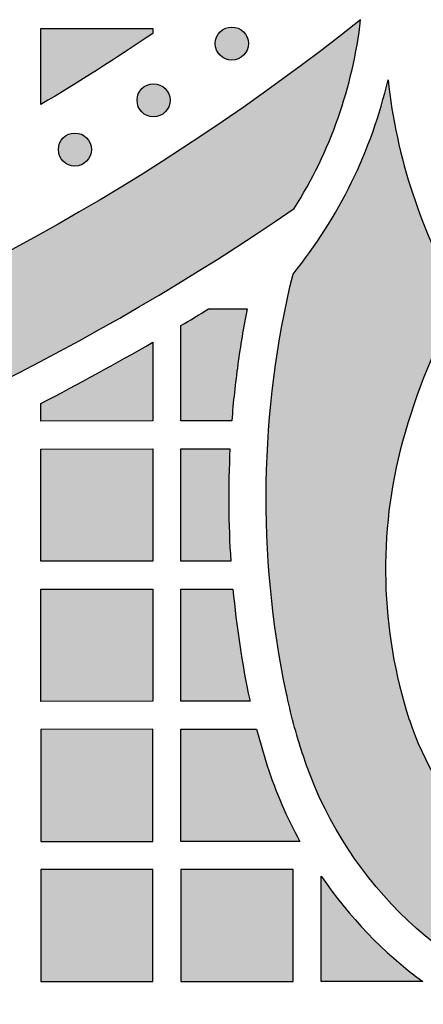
# Model space of a CAD drawing. Header units: millimetres. Extents: x -3873 to -97, y 912 to 4165.
# Tile 449 of 656: x -1536 to -1492, y 2607 to 2713. Entities that reach past the tile are written whole.
import ezdxf

# ---------------------------------------------------------------- set-up
doc = ezdxf.new("R2010")
doc.units = ezdxf.units.MM
doc.layers.add('pattern', color=7, linetype='Continuous', true_color=0x000000)

msp = doc.modelspace()

# ---------------------------------------------------------------- hatches: boundary and pattern name
at = {"layer": 'pattern'}
for points in [[(-1506.3, 2692.37), (-1505.6, 2693.51), (-1504.93, 2694.67), (-1504.29, 2695.86), (-1503.69, 2697.07), (-1503.11, 2698.29), (-1502.57, 2699.53), (-1502.07, 2700.79), (-1501.6, 2702.06), (-1501.17, 2703.35), (-1500.78, 2704.64), (-1500.42, 2705.95), (-1500.1, 2707.26), (-1499.81, 2708.58), (-1499.57, 2709.91), (-1499.36, 2711.24), (-1499.19, 2712.56), (-1503.22, 2709.42), (-1507.32, 2706.36), (-1511.5, 2703.36), (-1515.75, 2700.45), (-1520.08, 2697.62), (-1524.47, 2694.87), (-1528.92, 2692.21), (-1533.44, 2689.63), (-1538.02, 2687.15), (-1542.66, 2684.76), (-1547.35, 2682.46), (-1552.1, 2680.26), (-1556.89, 2678.15), (-1561.73, 2676.15), (-1566.62, 2674.25), (-1571.54, 2672.45), (-1576.5, 2670.75), (-1581.49, 2669.16), (-1586.52, 2667.67), (-1591.57, 2666.29), (-1596.64, 2665.02), (-1601.73, 2663.85), (-1606.84, 2662.79), (-1611.97, 2661.84), (-1617.1, 2661), (-1622.24, 2660.27), (-1627.38, 2659.64), (-1632.52, 2659.13), (-1637.66, 2658.72), (-1642.79, 2658.41), (-1647.91, 2658.22), (-1653.02, 2658.13), (-1653.02, 2646.13), (-1648.2, 2646.21), (-1643.38, 2646.37), (-1638.55, 2646.63), (-1633.71, 2646.98), (-1628.88, 2647.42), (-1624.04, 2647.95), (-1619.2, 2648.57), (-1614.37, 2649.28), (-1609.54, 2650.09), (-1604.73, 2650.98), (-1599.93, 2651.96), (-1595.14, 2653.04), (-1590.37, 2654.21), (-1585.62, 2655.46), (-1580.89, 2656.81), (-1576.19, 2658.24), (-1571.52, 2659.76), (-1566.87, 2661.37), (-1562.26, 2663.06), (-1557.69, 2664.84), (-1553.15, 2666.71), (-1548.65, 2668.65), (-1544.19, 2670.68), (-1539.78, 2672.79), (-1535.41, 2674.98), (-1531.09, 2677.24), (-1526.82, 2679.58), (-1522.61, 2682), (-1518.45, 2684.49), (-1514.34, 2687.05), (-1510.29, 2689.67)], [(-1533.42, 2703.48), (-1533.42, 2711.62), (-1521.43, 2711.63), (-1521.43, 2711.1), (-1527.37, 2707.2)], [(-1514.23, 2708.75), (-1514.2, 2708.72), (-1514.17, 2708.7), (-1514.14, 2708.67), (-1514.11, 2708.64), (-1514.08, 2708.62), (-1514.05, 2708.59), (-1514.01, 2708.57), (-1513.98, 2708.54), (-1513.94, 2708.52), (-1513.91, 2708.5), (-1513.87, 2708.48), (-1513.83, 2708.45), (-1513.8, 2708.43), (-1513.76, 2708.41), (-1513.72, 2708.39), (-1513.68, 2708.38), (-1513.64, 2708.36), (-1513.6, 2708.34), (-1513.55, 2708.33), (-1513.51, 2708.31), (-1513.47, 2708.3), (-1513.43, 2708.29), (-1513.38, 2708.28), (-1513.34, 2708.27), (-1513.29, 2708.26), (-1513.25, 2708.25), (-1513.2, 2708.25), (-1513.16, 2708.24), (-1513.11, 2708.24), (-1513.07, 2708.23), (-1513.02, 2708.23), (-1512.97, 2708.23), (-1512.93, 2708.23), (-1512.88, 2708.23), (-1512.84, 2708.24), (-1512.79, 2708.24), (-1512.75, 2708.25), (-1512.7, 2708.25), (-1512.65, 2708.26), (-1512.61, 2708.27), (-1512.57, 2708.28), (-1512.52, 2708.29), (-1512.48, 2708.3), (-1512.44, 2708.31), (-1512.39, 2708.33), (-1512.35, 2708.34), (-1512.31, 2708.36), (-1512.27, 2708.38), (-1512.23, 2708.39), (-1512.19, 2708.41), (-1512.15, 2708.43), (-1512.11, 2708.45), (-1512.08, 2708.48), (-1512.04, 2708.5), (-1512, 2708.52), (-1511.97, 2708.54), (-1511.93, 2708.57), (-1511.9, 2708.59), (-1511.87, 2708.62), (-1511.84, 2708.64), (-1511.81, 2708.67), (-1511.78, 2708.7), (-1511.75, 2708.72), (-1511.72, 2708.75), (-1511.69, 2708.78), (-1511.66, 2708.81), (-1511.64, 2708.84), (-1511.61, 2708.87), (-1511.59, 2708.9), (-1511.56, 2708.93), (-1511.54, 2708.97), (-1511.51, 2709), (-1511.49, 2709.03), (-1511.47, 2709.07), (-1511.44, 2709.11), (-1511.42, 2709.14), (-1511.4, 2709.18), (-1511.38, 2709.22), (-1511.36, 2709.26), (-1511.35, 2709.3), (-1511.33, 2709.34), (-1511.31, 2709.38), (-1511.3, 2709.42), (-1511.28, 2709.47), (-1511.27, 2709.51), (-1511.26, 2709.55), (-1511.25, 2709.6), (-1511.24, 2709.64), (-1511.23, 2709.69), (-1511.22, 2709.73), (-1511.21, 2709.78), (-1511.21, 2709.82), (-1511.21, 2709.87), (-1511.2, 2709.91), (-1511.2, 2709.96), (-1511.2, 2710.01), (-1511.2, 2710.05), (-1511.2, 2710.1), (-1511.21, 2710.14), (-1511.21, 2710.19), (-1511.21, 2710.23), (-1511.22, 2710.28), (-1511.23, 2710.32), (-1511.24, 2710.37), (-1511.25, 2710.41), (-1511.26, 2710.46), (-1511.27, 2710.5), (-1511.28, 2710.54), (-1511.3, 2710.59), (-1511.31, 2710.63), (-1511.33, 2710.67), (-1511.35, 2710.71), (-1511.36, 2710.75), (-1511.38, 2710.79), (-1511.4, 2710.83), (-1511.42, 2710.87), (-1511.44, 2710.9), (-1511.47, 2710.94), (-1511.49, 2710.98), (-1511.51, 2711.01), (-1511.54, 2711.04), (-1511.56, 2711.08), (-1511.59, 2711.11), (-1511.61, 2711.14), (-1511.64, 2711.17), (-1511.66, 2711.2), (-1511.69, 2711.23), (-1511.72, 2711.26), (-1511.75, 2711.29), (-1511.78, 2711.31), (-1511.81, 2711.34), (-1511.84, 2711.37), (-1511.87, 2711.39), (-1511.9, 2711.42), (-1511.93, 2711.44), (-1511.97, 2711.47), (-1512, 2711.49), (-1512.04, 2711.51), (-1512.08, 2711.54), (-1512.11, 2711.56), (-1512.15, 2711.58), (-1512.19, 2711.6), (-1512.23, 2711.62), (-1512.27, 2711.63), (-1512.31, 2711.65), (-1512.35, 2711.67), (-1512.39, 2711.68), (-1512.44, 2711.7), (-1512.48, 2711.71), (-1512.52, 2711.72), (-1512.57, 2711.73), (-1512.61, 2711.74), (-1512.66, 2711.75), (-1512.7, 2711.76), (-1512.75, 2711.76), (-1512.79, 2711.77), (-1512.84, 2711.77), (-1512.88, 2711.78), (-1512.93, 2711.78), (-1512.97, 2711.78), (-1513.02, 2711.78), (-1513.07, 2711.78), (-1513.11, 2711.77), (-1513.16, 2711.77), (-1513.2, 2711.76), (-1513.25, 2711.76), (-1513.29, 2711.75), (-1513.34, 2711.74), (-1513.38, 2711.73), (-1513.43, 2711.72), (-1513.47, 2711.71), (-1513.51, 2711.7), (-1513.55, 2711.68), (-1513.6, 2711.67), (-1513.64, 2711.65), (-1513.68, 2711.63), (-1513.72, 2711.62), (-1513.76, 2711.6), (-1513.8, 2711.58), (-1513.84, 2711.56), (-1513.87, 2711.54), (-1513.91, 2711.51), (-1513.94, 2711.49), (-1513.98, 2711.47), (-1514.01, 2711.44), (-1514.05, 2711.42), (-1514.08, 2711.39), (-1514.11, 2711.37), (-1514.14, 2711.34), (-1514.17, 2711.31), (-1514.2, 2711.29), (-1514.23, 2711.26), (-1514.26, 2711.23), (-1514.28, 2711.2), (-1514.31, 2711.17), (-1514.34, 2711.14), (-1514.36, 2711.11), (-1514.39, 2711.08), (-1514.41, 2711.04), (-1514.44, 2711.01), (-1514.46, 2710.98), (-1514.48, 2710.94), (-1514.5, 2710.9), (-1514.53, 2710.87), (-1514.55, 2710.83), (-1514.57, 2710.79), (-1514.58, 2710.75), (-1514.6, 2710.71), (-1514.62, 2710.67), (-1514.64, 2710.63), (-1514.65, 2710.59), (-1514.66, 2710.54), (-1514.68, 2710.5), (-1514.69, 2710.46), (-1514.7, 2710.41), (-1514.71, 2710.37), (-1514.72, 2710.32), (-1514.73, 2710.28), (-1514.73, 2710.23), (-1514.74, 2710.19), (-1514.74, 2710.14), (-1514.75, 2710.1), (-1514.75, 2710.05), (-1514.75, 2710.01), (-1514.75, 2709.96), (-1514.75, 2709.91), (-1514.74, 2709.87), (-1514.74, 2709.82), (-1514.73, 2709.78), (-1514.73, 2709.73), (-1514.72, 2709.69), (-1514.71, 2709.64), (-1514.7, 2709.6), (-1514.69, 2709.55), (-1514.68, 2709.51), (-1514.66, 2709.47), (-1514.65, 2709.42), (-1514.64, 2709.38), (-1514.62, 2709.34), (-1514.6, 2709.3), (-1514.58, 2709.26), (-1514.57, 2709.22), (-1514.55, 2709.18), (-1514.53, 2709.14), (-1514.5, 2709.11), (-1514.48, 2709.07), (-1514.46, 2709.03), (-1514.44, 2709), (-1514.41, 2708.97), (-1514.39, 2708.93), (-1514.36, 2708.9), (-1514.34, 2708.87), (-1514.31, 2708.84), (-1514.28, 2708.81), (-1514.26, 2708.78)], [(-1522.61, 2702.69), (-1522.58, 2702.66), (-1522.55, 2702.63), (-1522.52, 2702.6), (-1522.49, 2702.58), (-1522.46, 2702.55), (-1522.43, 2702.53), (-1522.39, 2702.5), (-1522.36, 2702.48), (-1522.32, 2702.46), (-1522.29, 2702.43), (-1522.25, 2702.41), (-1522.21, 2702.39), (-1522.18, 2702.37), (-1522.14, 2702.35), (-1522.1, 2702.33), (-1522.06, 2702.31), (-1522.02, 2702.3), (-1521.98, 2702.28), (-1521.93, 2702.26), (-1521.89, 2702.25), (-1521.85, 2702.24), (-1521.8, 2702.22), (-1521.76, 2702.21), (-1521.72, 2702.2), (-1521.67, 2702.2), (-1521.63, 2702.19), (-1521.58, 2702.18), (-1521.54, 2702.18), (-1521.49, 2702.17), (-1521.44, 2702.17), (-1521.4, 2702.17), (-1521.35, 2702.17), (-1521.31, 2702.17), (-1521.26, 2702.17), (-1521.22, 2702.17), (-1521.17, 2702.18), (-1521.12, 2702.18), (-1521.08, 2702.19), (-1521.03, 2702.2), (-1520.99, 2702.2), (-1520.95, 2702.21), (-1520.9, 2702.22), (-1520.86, 2702.24), (-1520.81, 2702.25), (-1520.77, 2702.26), (-1520.73, 2702.28), (-1520.69, 2702.3), (-1520.65, 2702.31), (-1520.61, 2702.33), (-1520.57, 2702.35), (-1520.53, 2702.37), (-1520.49, 2702.39), (-1520.45, 2702.41), (-1520.42, 2702.43), (-1520.38, 2702.46), (-1520.35, 2702.48), (-1520.31, 2702.5), (-1520.28, 2702.53), (-1520.25, 2702.55), (-1520.22, 2702.58), (-1520.19, 2702.6), (-1520.16, 2702.63), (-1520.13, 2702.66), (-1520.1, 2702.69), (-1520.07, 2702.71), (-1520.04, 2702.74), (-1520.02, 2702.77), (-1519.99, 2702.8), (-1519.97, 2702.84), (-1519.94, 2702.87), (-1519.92, 2702.9), (-1519.89, 2702.94), (-1519.87, 2702.97), (-1519.85, 2703.01), (-1519.82, 2703.04), (-1519.8, 2703.08), (-1519.78, 2703.12), (-1519.76, 2703.16), (-1519.74, 2703.2), (-1519.72, 2703.24), (-1519.71, 2703.28), (-1519.69, 2703.32), (-1519.68, 2703.36), (-1519.66, 2703.4), (-1519.65, 2703.45), (-1519.64, 2703.49), (-1519.63, 2703.53), (-1519.62, 2703.58), (-1519.61, 2703.62), (-1519.6, 2703.67), (-1519.59, 2703.71), (-1519.59, 2703.76), (-1519.58, 2703.8), (-1519.58, 2703.85), (-1519.58, 2703.89), (-1519.58, 2703.94), (-1519.58, 2703.99), (-1519.58, 2704.03), (-1519.58, 2704.08), (-1519.59, 2704.12), (-1519.59, 2704.17), (-1519.6, 2704.21), (-1519.61, 2704.26), (-1519.62, 2704.3), (-1519.63, 2704.35), (-1519.64, 2704.39), (-1519.65, 2704.44), (-1519.66, 2704.48), (-1519.68, 2704.52), (-1519.69, 2704.56), (-1519.71, 2704.6), (-1519.72, 2704.65), (-1519.74, 2704.69), (-1519.76, 2704.72), (-1519.78, 2704.76), (-1519.8, 2704.8), (-1519.82, 2704.84), (-1519.85, 2704.88), (-1519.87, 2704.91), (-1519.89, 2704.95), (-1519.92, 2704.98), (-1519.94, 2705.01), (-1519.97, 2705.05), (-1519.99, 2705.08), (-1520.02, 2705.11), (-1520.04, 2705.14), (-1520.07, 2705.17), (-1520.1, 2705.2), (-1520.13, 2705.22), (-1520.16, 2705.25), (-1520.19, 2705.28), (-1520.22, 2705.3), (-1520.25, 2705.33), (-1520.28, 2705.35), (-1520.31, 2705.38), (-1520.35, 2705.4), (-1520.38, 2705.43), (-1520.42, 2705.45), (-1520.46, 2705.47), (-1520.49, 2705.49), (-1520.53, 2705.51), (-1520.57, 2705.53), (-1520.61, 2705.55), (-1520.65, 2705.57), (-1520.69, 2705.59), (-1520.73, 2705.6), (-1520.77, 2705.62), (-1520.82, 2705.63), (-1520.86, 2705.64), (-1520.9, 2705.66), (-1520.95, 2705.67), (-1520.99, 2705.68), (-1521.03, 2705.69), (-1521.08, 2705.69), (-1521.12, 2705.7), (-1521.17, 2705.71), (-1521.22, 2705.71), (-1521.26, 2705.71), (-1521.31, 2705.71), (-1521.35, 2705.71), (-1521.4, 2705.71), (-1521.45, 2705.71), (-1521.49, 2705.71), (-1521.54, 2705.71), (-1521.58, 2705.7), (-1521.63, 2705.69), (-1521.67, 2705.69), (-1521.72, 2705.68), (-1521.76, 2705.67), (-1521.81, 2705.66), (-1521.85, 2705.64), (-1521.89, 2705.63), (-1521.93, 2705.62), (-1521.98, 2705.6), (-1522.02, 2705.59), (-1522.06, 2705.57), (-1522.1, 2705.55), (-1522.14, 2705.53), (-1522.18, 2705.51), (-1522.21, 2705.49), (-1522.25, 2705.47), (-1522.29, 2705.45), (-1522.32, 2705.43), (-1522.36, 2705.4), (-1522.39, 2705.38), (-1522.43, 2705.35), (-1522.46, 2705.33), (-1522.49, 2705.3), (-1522.52, 2705.28), (-1522.55, 2705.25), (-1522.58, 2705.22), (-1522.61, 2705.2), (-1522.64, 2705.17), (-1522.66, 2705.14), (-1522.69, 2705.11), (-1522.72, 2705.08), (-1522.74, 2705.05), (-1522.77, 2705.01), (-1522.79, 2704.98), (-1522.82, 2704.95), (-1522.84, 2704.91), (-1522.86, 2704.88), (-1522.88, 2704.84), (-1522.9, 2704.8), (-1522.93, 2704.76), (-1522.94, 2704.72), (-1522.96, 2704.69), (-1522.98, 2704.65), (-1523, 2704.6), (-1523.01, 2704.56), (-1523.03, 2704.52), (-1523.04, 2704.48), (-1523.06, 2704.44), (-1523.07, 2704.39), (-1523.08, 2704.35), (-1523.09, 2704.3), (-1523.1, 2704.26), (-1523.11, 2704.21), (-1523.11, 2704.17), (-1523.12, 2704.12), (-1523.12, 2704.08), (-1523.13, 2704.03), (-1523.13, 2703.99), (-1523.13, 2703.94), (-1523.13, 2703.89), (-1523.13, 2703.85), (-1523.12, 2703.8), (-1523.12, 2703.76), (-1523.11, 2703.71), (-1523.11, 2703.67), (-1523.1, 2703.62), (-1523.09, 2703.58), (-1523.08, 2703.53), (-1523.07, 2703.49), (-1523.06, 2703.45), (-1523.04, 2703.4), (-1523.03, 2703.36), (-1523.01, 2703.32), (-1523, 2703.28), (-1522.98, 2703.24), (-1522.96, 2703.2), (-1522.94, 2703.16), (-1522.93, 2703.12), (-1522.9, 2703.08), (-1522.88, 2703.04), (-1522.86, 2703.01), (-1522.84, 2702.97), (-1522.82, 2702.93), (-1522.79, 2702.9), (-1522.77, 2702.87), (-1522.74, 2702.84), (-1522.72, 2702.8), (-1522.69, 2702.77), (-1522.66, 2702.74), (-1522.64, 2702.71)], [(-1506.43, 2685.34), (-1505.53, 2686.48), (-1504.66, 2687.65), (-1503.83, 2688.84), (-1503.03, 2690.06), (-1502.26, 2691.31), (-1501.52, 2692.57), (-1500.82, 2693.86), (-1500.16, 2695.17), (-1499.54, 2696.49), (-1498.95, 2697.83), (-1498.4, 2699.19), (-1497.89, 2700.56), (-1497.42, 2701.94), (-1496.99, 2703.34), (-1496.6, 2704.74), (-1496.25, 2706.14), (-1496.06, 2704.6), (-1495.83, 2703.06), (-1495.56, 2701.52), (-1495.25, 2699.99), (-1494.9, 2698.47), (-1494.51, 2696.95), (-1494.08, 2695.44), (-1493.61, 2693.95), (-1493.1, 2692.46), (-1492.55, 2691), (-1491.96, 2689.54), (-1491.34, 2688.11), (-1490.68, 2686.69), (-1489.98, 2685.3), (-1489.25, 2683.92), (-1488.48, 2682.57), (-1489.47, 2680.77), (-1490.39, 2678.94), (-1491.26, 2677.08), (-1492.07, 2675.19), (-1492.82, 2673.27), (-1493.51, 2671.34), (-1494.14, 2669.38), (-1494.7, 2667.41), (-1494.94, 2666.51), (-1495.16, 2665.61), (-1495.36, 2664.69), (-1495.55, 2663.77), (-1495.72, 2662.85), (-1495.88, 2661.92), (-1496.02, 2660.99), (-1496.14, 2660.05), (-1496.24, 2659.11), (-1496.33, 2658.17), (-1496.4, 2657.23), (-1496.46, 2656.28), (-1496.49, 2655.33), (-1496.51, 2654.38), (-1496.52, 2653.43), (-1496.5, 2652.49), (-1496.47, 2651.54), (-1496.42, 2650.59), (-1496.35, 2649.64), (-1496.27, 2648.7), (-1496.17, 2647.75), (-1496.05, 2646.81), (-1495.92, 2645.88), (-1495.77, 2644.94), (-1495.6, 2644.01), (-1495.41, 2643.09), (-1495.21, 2642.17), (-1495, 2641.26), (-1494.76, 2640.35), (-1494.51, 2639.45), (-1494.25, 2638.55), (-1493.97, 2637.66), (-1493.69, 2636.84), (-1493.39, 2636.02), (-1493.06, 2635.21), (-1492.7, 2634.4), (-1492.32, 2633.59), (-1491.91, 2632.8), (-1491.48, 2632.01), (-1491.03, 2631.23), (-1490.54, 2630.47), (-1490.04, 2629.72), (-1489.51, 2628.98), (-1488.96, 2628.25), (-1488.38, 2627.54), (-1487.79, 2626.85), (-1487.17, 2626.17), (-1486.53, 2625.52), (-1485.88, 2624.88), (-1485.2, 2624.26), (-1484.51, 2623.66), (-1483.8, 2623.09), (-1483.07, 2622.54), (-1482.33, 2622.01), (-1481.58, 2621.5), (-1480.81, 2621.02), (-1480.04, 2620.57), (-1479.25, 2620.14), (-1478.45, 2619.73), (-1477.65, 2619.35), (-1476.84, 2618.99), (-1476.03, 2618.66), (-1475.21, 2618.36), (-1474.39, 2618.08), (-1473.5, 2617.8), (-1472.6, 2617.54), (-1471.7, 2617.29), (-1470.79, 2617.06), (-1469.88, 2616.84), (-1468.96, 2616.64), (-1468.03, 2616.45), (-1467.1, 2616.29), (-1466.17, 2616.14), (-1465.23, 2616), (-1464.29, 2615.88), (-1463.35, 2615.78), (-1462.41, 2615.7), (-1461.46, 2615.63), (-1460.51, 2615.58), (-1459.56, 2615.55), (-1458.61, 2615.54), (-1457.66, 2615.54), (-1456.71, 2615.56), (-1455.77, 2615.6), (-1454.82, 2615.65), (-1453.87, 2615.72), (-1452.93, 2615.81), (-1451.99, 2615.92), (-1451.06, 2616.04), (-1450.12, 2616.18), (-1449.2, 2616.33), (-1448.27, 2616.5), (-1447.35, 2616.69), (-1446.44, 2616.9), (-1445.53, 2617.12), (-1444.63, 2617.35), (-1442.66, 2617.92), (-1440.71, 2618.54), (-1438.78, 2619.23), (-1436.87, 2619.98), (-1434.98, 2620.79), (-1433.12, 2621.66), (-1431.29, 2622.59), (-1429.49, 2623.57), (-1428.4, 2622.96), (-1427.3, 2622.38), (-1426.18, 2621.82), (-1425.06, 2621.28), (-1423.92, 2620.76), (-1422.77, 2620.26), (-1421.62, 2619.78), (-1420.45, 2619.33), (-1419.27, 2618.9), (-1418.09, 2618.49), (-1416.9, 2618.1), (-1415.71, 2617.74), (-1414.5, 2617.39), (-1413.3, 2617.08), (-1412.08, 2616.78), (-1410.87, 2616.51), (-1413.77, 2615.82), (-1416.66, 2615.04), (-1419.53, 2614.17), (-1422.37, 2613.22), (-1425.18, 2612.17), (-1427.96, 2611.05), (-1430.69, 2609.84), (-1433.39, 2608.55), (-1434.69, 2608.03), (-1436, 2607.52), (-1437.33, 2607.05), (-1438.67, 2606.6), (-1440.03, 2606.18), (-1441.4, 2605.8), (-1442.78, 2605.44), (-1444.17, 2605.11), (-1445.57, 2604.81), (-1446.98, 2604.54), (-1448.4, 2604.3), (-1449.82, 2604.1), (-1451.25, 2603.92), (-1452.69, 2603.78), (-1454.13, 2603.67), (-1455.57, 2603.59), (-1457.01, 2603.55), (-1458.45, 2603.54), (-1459.89, 2603.56), (-1461.33, 2603.61), (-1462.77, 2603.69), (-1464.2, 2603.81), (-1465.63, 2603.96), (-1467.05, 2604.14), (-1468.47, 2604.35), (-1469.87, 2604.59), (-1471.27, 2604.86), (-1472.66, 2605.16), (-1474.03, 2605.5), (-1475.39, 2605.86), (-1476.75, 2606.25), (-1478.08, 2606.66), (-1479.23, 2607.05), (-1480.37, 2607.48), (-1481.51, 2607.94), (-1482.64, 2608.43), (-1483.76, 2608.96), (-1484.86, 2609.53), (-1485.96, 2610.13), (-1487.04, 2610.77), (-1488.11, 2611.44), (-1489.16, 2612.14), (-1490.19, 2612.88), (-1491.2, 2613.65), (-1492.19, 2614.45), (-1493.16, 2615.28), (-1494.1, 2616.14), (-1495.02, 2617.03), (-1495.91, 2617.95), (-1496.77, 2618.89), (-1497.6, 2619.85), (-1498.4, 2620.84), (-1499.17, 2621.85), (-1499.91, 2622.89), (-1500.61, 2623.94), (-1501.28, 2625), (-1501.92, 2626.09), (-1502.52, 2627.18), (-1503.09, 2628.29), (-1503.62, 2629.41), (-1504.11, 2630.54), (-1504.57, 2631.68), (-1505, 2632.82), (-1505.39, 2633.96), (-1505.89, 2635.6), (-1506.36, 2637.25), (-1506.78, 2638.92), (-1507.15, 2640.59), (-1507.69, 2643.34), (-1508.15, 2646.11), (-1508.53, 2648.9), (-1508.84, 2651.7), (-1509.07, 2654.52), (-1509.22, 2657.34), (-1509.3, 2660.17), (-1509.29, 2663), (-1509.21, 2665.84), (-1509.04, 2668.66), (-1508.8, 2671.48), (-1508.48, 2674.29), (-1508.08, 2677.08), (-1507.6, 2679.86), (-1507.05, 2682.61)], [(-1531.03, 2697.42), (-1531, 2697.39), (-1530.97, 2697.36), (-1530.94, 2697.34), (-1530.91, 2697.31), (-1530.88, 2697.28), (-1530.85, 2697.26), (-1530.81, 2697.24), (-1530.78, 2697.21), (-1530.75, 2697.19), (-1530.71, 2697.16), (-1530.67, 2697.14), (-1530.64, 2697.12), (-1530.6, 2697.1), (-1530.56, 2697.08), (-1530.52, 2697.06), (-1530.48, 2697.04), (-1530.44, 2697.03), (-1530.4, 2697.01), (-1530.36, 2697), (-1530.31, 2696.98), (-1530.27, 2696.97), (-1530.23, 2696.96), (-1530.18, 2696.95), (-1530.14, 2696.94), (-1530.09, 2696.93), (-1530.05, 2696.92), (-1530, 2696.91), (-1529.96, 2696.91), (-1529.91, 2696.9), (-1529.87, 2696.9), (-1529.82, 2696.9), (-1529.77, 2696.9), (-1529.73, 2696.9), (-1529.68, 2696.9), (-1529.64, 2696.9), (-1529.59, 2696.91), (-1529.55, 2696.91), (-1529.5, 2696.92), (-1529.46, 2696.93), (-1529.41, 2696.94), (-1529.37, 2696.95), (-1529.32, 2696.96), (-1529.28, 2696.97), (-1529.24, 2696.98), (-1529.19, 2697), (-1529.15, 2697.01), (-1529.11, 2697.03), (-1529.07, 2697.04), (-1529.03, 2697.06), (-1528.99, 2697.08), (-1528.95, 2697.1), (-1528.91, 2697.12), (-1528.88, 2697.14), (-1528.84, 2697.16), (-1528.8, 2697.19), (-1528.77, 2697.21), (-1528.74, 2697.24), (-1528.7, 2697.26), (-1528.67, 2697.29), (-1528.64, 2697.31), (-1528.61, 2697.34), (-1528.58, 2697.36), (-1528.55, 2697.39), (-1528.52, 2697.42), (-1528.49, 2697.45), (-1528.47, 2697.48), (-1528.44, 2697.51), (-1528.41, 2697.54), (-1528.39, 2697.57), (-1528.36, 2697.6), (-1528.34, 2697.63), (-1528.31, 2697.67), (-1528.29, 2697.7), (-1528.27, 2697.74), (-1528.24, 2697.77), (-1528.22, 2697.81), (-1528.2, 2697.85), (-1528.18, 2697.89), (-1528.16, 2697.93), (-1528.15, 2697.97), (-1528.13, 2698.01), (-1528.11, 2698.05), (-1528.1, 2698.09), (-1528.08, 2698.13), (-1528.07, 2698.18), (-1528.06, 2698.22), (-1528.05, 2698.27), (-1528.04, 2698.31), (-1528.03, 2698.35), (-1528.02, 2698.4), (-1528.02, 2698.44), (-1528.01, 2698.49), (-1528.01, 2698.54), (-1528, 2698.58), (-1528, 2698.63), (-1528, 2698.67), (-1528, 2698.72), (-1528, 2698.76), (-1528.01, 2698.81), (-1528.01, 2698.86), (-1528.02, 2698.9), (-1528.02, 2698.95), (-1528.03, 2698.99), (-1528.04, 2699.04), (-1528.05, 2699.08), (-1528.06, 2699.12), (-1528.07, 2699.17), (-1528.08, 2699.21), (-1528.1, 2699.25), (-1528.11, 2699.3), (-1528.13, 2699.34), (-1528.15, 2699.38), (-1528.16, 2699.42), (-1528.18, 2699.46), (-1528.2, 2699.5), (-1528.22, 2699.53), (-1528.24, 2699.57), (-1528.27, 2699.61), (-1528.29, 2699.64), (-1528.31, 2699.68), (-1528.34, 2699.71), (-1528.36, 2699.75), (-1528.39, 2699.78), (-1528.41, 2699.81), (-1528.44, 2699.84), (-1528.47, 2699.87), (-1528.49, 2699.9), (-1528.52, 2699.93), (-1528.55, 2699.96), (-1528.58, 2699.98), (-1528.61, 2700.01), (-1528.64, 2700.04), (-1528.67, 2700.06), (-1528.7, 2700.09), (-1528.74, 2700.11), (-1528.77, 2700.14), (-1528.8, 2700.16), (-1528.84, 2700.18), (-1528.88, 2700.2), (-1528.91, 2700.22), (-1528.95, 2700.24), (-1528.99, 2700.26), (-1529.03, 2700.28), (-1529.07, 2700.3), (-1529.11, 2700.32), (-1529.15, 2700.33), (-1529.19, 2700.35), (-1529.24, 2700.36), (-1529.28, 2700.38), (-1529.32, 2700.39), (-1529.37, 2700.4), (-1529.41, 2700.41), (-1529.46, 2700.42), (-1529.5, 2700.43), (-1529.55, 2700.43), (-1529.59, 2700.44), (-1529.64, 2700.44), (-1529.68, 2700.44), (-1529.73, 2700.45), (-1529.78, 2700.45), (-1529.82, 2700.45), (-1529.87, 2700.44), (-1529.91, 2700.44), (-1529.96, 2700.44), (-1530, 2700.43), (-1530.05, 2700.43), (-1530.09, 2700.42), (-1530.14, 2700.41), (-1530.18, 2700.4), (-1530.23, 2700.39), (-1530.27, 2700.38), (-1530.31, 2700.36), (-1530.36, 2700.35), (-1530.4, 2700.33), (-1530.44, 2700.32), (-1530.48, 2700.3), (-1530.52, 2700.28), (-1530.56, 2700.26), (-1530.6, 2700.24), (-1530.64, 2700.22), (-1530.67, 2700.2), (-1530.71, 2700.18), (-1530.75, 2700.16), (-1530.78, 2700.13), (-1530.81, 2700.11), (-1530.85, 2700.09), (-1530.88, 2700.06), (-1530.91, 2700.04), (-1530.94, 2700.01), (-1530.97, 2699.98), (-1531, 2699.96), (-1531.03, 2699.93), (-1531.06, 2699.9), (-1531.08, 2699.87), (-1531.11, 2699.84), (-1531.14, 2699.81), (-1531.16, 2699.78), (-1531.19, 2699.75), (-1531.21, 2699.71), (-1531.24, 2699.68), (-1531.26, 2699.64), (-1531.28, 2699.61), (-1531.31, 2699.57), (-1531.33, 2699.53), (-1531.35, 2699.5), (-1531.37, 2699.46), (-1531.39, 2699.42), (-1531.4, 2699.38), (-1531.42, 2699.34), (-1531.44, 2699.3), (-1531.45, 2699.25), (-1531.47, 2699.21), (-1531.48, 2699.17), (-1531.49, 2699.12), (-1531.5, 2699.08), (-1531.51, 2699.04), (-1531.52, 2698.99), (-1531.53, 2698.95), (-1531.53, 2698.9), (-1531.54, 2698.86), (-1531.54, 2698.81), (-1531.55, 2698.76), (-1531.55, 2698.72), (-1531.55, 2698.67), (-1531.55, 2698.63), (-1531.55, 2698.58), (-1531.54, 2698.54), (-1531.54, 2698.49), (-1531.53, 2698.44), (-1531.53, 2698.4), (-1531.52, 2698.35), (-1531.51, 2698.31), (-1531.5, 2698.27), (-1531.49, 2698.22), (-1531.48, 2698.18), (-1531.47, 2698.13), (-1531.45, 2698.09), (-1531.44, 2698.05), (-1531.42, 2698.01), (-1531.4, 2697.97), (-1531.39, 2697.93), (-1531.37, 2697.89), (-1531.35, 2697.85), (-1531.33, 2697.81), (-1531.3, 2697.77), (-1531.28, 2697.74), (-1531.26, 2697.7), (-1531.24, 2697.67), (-1531.21, 2697.63), (-1531.19, 2697.6), (-1531.16, 2697.57), (-1531.14, 2697.54), (-1531.11, 2697.51), (-1531.08, 2697.48), (-1531.06, 2697.45)], [(-1512.98, 2669.65), (-1518.42, 2669.63), (-1518.42, 2679.83), (-1515.46, 2681.63), (-1511.34, 2681.62), (-1511.88, 2678.65), (-1512.33, 2675.66), (-1512.7, 2672.66)], [(-1521.42, 2678.06), (-1521.42, 2669.63), (-1533.42, 2669.62), (-1533.42, 2671.5), (-1527.38, 2674.71)], [(-1521.42, 2654.63), (-1533.42, 2654.62), (-1533.42, 2666.62), (-1521.42, 2666.63)], [(-1513.09, 2654.63), (-1518.42, 2654.63), (-1518.42, 2666.63), (-1513.17, 2666.63), (-1513.28, 2663.63), (-1513.3, 2660.63), (-1513.24, 2657.62)], [(-1533.42, 2639.62), (-1533.42, 2651.62), (-1521.42, 2651.63), (-1521.42, 2639.63)], [(-1512.85, 2651.63), (-1512.53, 2648.64), (-1512.13, 2645.67), (-1511.64, 2642.71), (-1511.06, 2639.77), (-1511.03, 2639.63), (-1518.42, 2639.63), (-1518.42, 2651.63)], [(-1533.42, 2624.62), (-1521.42, 2624.63), (-1521.42, 2636.63), (-1533.42, 2636.62)], [(-1509.19, 2632.73), (-1508.84, 2631.68), (-1508.46, 2630.65), (-1508.06, 2629.62), (-1507.63, 2628.6), (-1507.18, 2627.59), (-1506.7, 2626.59), (-1506.21, 2625.6), (-1505.68, 2624.63), (-1518.42, 2624.63), (-1518.42, 2636.63), (-1510.33, 2636.63)], [(-1533.42, 2609.63), (-1521.42, 2609.63), (-1521.42, 2621.63), (-1533.42, 2621.62)], [(-1518.42, 2609.63), (-1506.42, 2609.63), (-1506.42, 2621.63), (-1518.42, 2621.63)], [(-1492.52, 2609.63), (-1503.42, 2609.63), (-1503.42, 2620.93), (-1502.86, 2620.13), (-1502.28, 2619.33), (-1501.68, 2618.55), (-1501.07, 2617.77), (-1500.44, 2617.02), (-1499.79, 2616.27), (-1499.13, 2615.54), (-1498.45, 2614.82), (-1497.76, 2614.11), (-1497.05, 2613.42), (-1496.33, 2612.75), (-1495.59, 2612.09), (-1494.84, 2611.45), (-1494.08, 2610.83), (-1493.31, 2610.22)]]:
    msp.add_hatch(color=256, dxfattribs=at).paths.add_polyline_path(points, flags=0)

# ---------------------------------------------------------------- linework, layer by layer
for points in [[(-1533.42, 2703.48), (-1533.42, 2711.62), (-1521.43, 2711.63), (-1521.43, 2711.1)], [(-1515.46, 2681.63), (-1511.34, 2681.62)], [(-1512.98, 2669.65), (-1518.42, 2669.63), (-1518.42, 2679.83)], [(-1521.42, 2678.06), (-1521.42, 2669.63), (-1533.42, 2669.62), (-1533.42, 2671.5)], [(-1513.09, 2654.63), (-1518.42, 2654.63), (-1518.42, 2666.63), (-1513.17, 2666.63)], [(-1511.03, 2639.63), (-1518.42, 2639.63), (-1518.42, 2651.63), (-1512.85, 2651.63)], [(-1505.68, 2624.63), (-1518.42, 2624.63), (-1518.42, 2636.63), (-1510.33, 2636.63), (-1509.19, 2632.73)], [(-1492.52, 2609.63), (-1503.42, 2609.63), (-1503.42, 2620.93)]]:
    msp.add_lwpolyline(points, dxfattribs=at)
for points in [[(-1521.42, 2654.63), (-1533.42, 2654.62), (-1533.42, 2666.62), (-1521.42, 2666.63)], [(-1533.42, 2639.62), (-1533.42, 2651.62), (-1521.42, 2651.63), (-1521.42, 2639.63)], [(-1533.42, 2624.62), (-1521.42, 2624.63), (-1521.42, 2636.63), (-1533.42, 2636.62)], [(-1533.42, 2609.63), (-1521.42, 2609.63), (-1521.42, 2621.63), (-1533.42, 2621.62)], [(-1518.42, 2609.63), (-1506.42, 2609.63), (-1506.42, 2621.63), (-1518.42, 2621.63)]]:
    msp.add_lwpolyline(points, close=True, dxfattribs=at)
for centre in [(-1512.97, 2710.01), (-1521.35, 2703.94), (-1529.77, 2698.67)]:
    msp.add_circle(centre, 1.77, dxfattribs=at)
at = {"layer": 'pattern', "extrusion": (0, 0, -1)}
for centre, radius, start, end in [((1654.97, 2908.21), 250.09, 231.4708, 269.5518), ((1654.97, 2908.21), 238.09, 235.8804, 239.3011), ((1408.02, 2661.37), 101.28, 348.1606, 13.6919), ((1444.25, 2653.77), 64.27, 342.0465, 348.1606), ((1465, 2647.05), 42.45, 287.9441, 342.0465)]:
    msp.add_arc(centre, radius, start, end, dxfattribs=at)
at = {"layer": 'pattern'}
for centre, radius, start, end in [((-1546.76, 2717.96), 47.88, 327.6813, 353.5258), ((-1546.76, 2717.96), 51.88, 321.0367, 346.8302), ((-1437.08, 2712.57), 59.52, 186.1989, 210.2679), ((-1654.97, 2908.21), 262.09, 270.4279, 304.5593), ((-1431.52, 2650.33), 65.45, 150.4918, 164.87), ((-1654.97, 2908.21), 266.09, 300.8761, 301.6223), ((-1654.97, 2908.21), 266.09, 297.1817, 300.1263), ((-1408.02, 2661.37), 105.28, 177.137, 183.6711), ((-1444.25, 2653.77), 52.27, 164.87, 197.9535), ((-1408.02, 2661.37), 105.28, 185.3089, 191.8394), ((-1444.35, 2653.75), 68.16, 191.8392, 191.9597), ((-1465, 2647.05), 30.45, 197.9535, 252.0559), ((-1465, 2647.05), 46.45, 197.9535, 208.862), ((-1465, 2647.05), 46.45, 214.2108, 233.668), ((-1654.79, 2907.86), 387.7, 270.2642, 310.7283)]:
    msp.add_arc(centre, radius, start, end, dxfattribs=at)
msp.add_open_spline([(-1511.34, 2681.62), (-1511.72, 2679.64), (-1512.39, 2675.67), (-1512.82, 2671.66), (-1512.98, 2669.65)], degree=3, dxfattribs=at)

doc.saveas('drawing.dxf')
